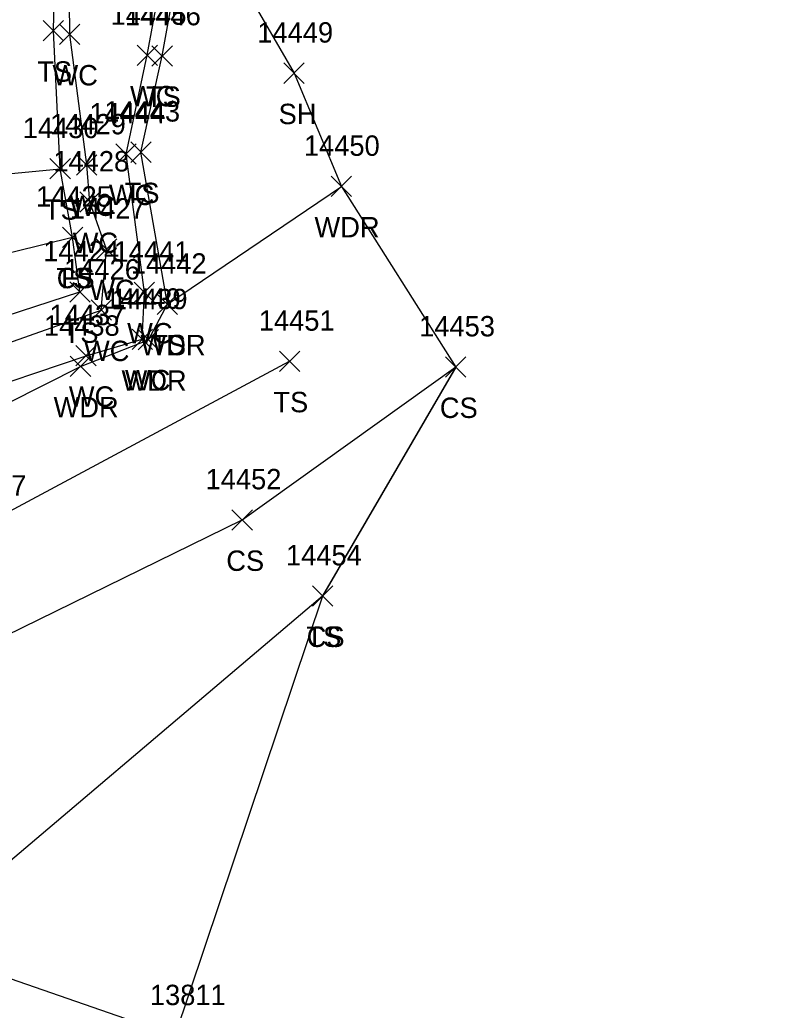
# Model space of a CAD drawing. Extents: x 1439173 to 1457902, y 641926 to 659889.
# Drawn here: x 1446701.9 to 1446775.8, y 652659.2 to 652756.3 of the extents above; entities that cross this region are included whole.
import ezdxf

# ---------------------------------------------------------------- set-up
doc = ezdxf.new("R2010")
doc.units = 0
for name, color, linetype in [('L_A', 7, 'Continuous'), ('L_I', 7, 'Continuous'), ('L_TIC', 7, 'Continuous'), ('LAWA', 7, 'Continuous'), ('LAWE', 7, 'Continuous'), ('LELB', 7, 'Continuous'), ('LSOGP', 7, 'Continuous')]:
    doc.layers.add(name, color=color, linetype=linetype)

msp = doc.modelspace()

# ---------------------------------------------------------------- linework, layer by layer
at = {"layer": 'L_TIC'}
for points in [[(1446704.25, 652754.261), (1446706.25, 652756.261)], [(1446706.25, 652754.261), (1446704.25, 652756.261)], [(1446705.845, 652753.896), (1446707.845, 652755.896)], [(1446707.845, 652753.896), (1446705.845, 652755.896)], [(1446713.45, 652751.847), (1446715.45, 652753.847)], [(1446715.45, 652751.847), (1446713.45, 652753.847)], [(1446714.914, 652751.793), (1446716.914, 652753.793)], [(1446716.914, 652751.793), (1446714.914, 652753.793)], [(1446727.848, 652750.096), (1446729.848, 652752.096)], [(1446729.848, 652750.096), (1446727.848, 652752.096)], [(1446711.377, 652742.162), (1446713.377, 652744.162)], [(1446713.377, 652742.162), (1446711.377, 652744.162)], [(1446712.824, 652742.35), (1446714.824, 652744.35)], [(1446714.824, 652742.35), (1446712.824, 652744.35)], [(1446704.909, 652740.726), (1446706.909, 652742.726)], [(1446706.909, 652740.726), (1446704.909, 652742.726)], [(1446704.909, 652740.726), (1446706.909, 652742.726)], [(1446706.909, 652740.726), (1446704.909, 652742.726)], [(1446707.511, 652741.097), (1446709.511, 652743.097)], [(1446709.511, 652741.097), (1446707.511, 652743.097)], [(1446732.499, 652738.99), (1446734.499, 652740.99)], [(1446734.499, 652738.99), (1446732.499, 652740.99)], [(1446707.828, 652737.459), (1446709.828, 652739.459)], [(1446709.828, 652737.459), (1446707.828, 652739.459)], [(1446706.128, 652734.004), (1446708.128, 652736.004)], [(1446708.128, 652734.004), (1446706.128, 652736.004)], [(1446706.128, 652734.004), (1446708.128, 652736.004)], [(1446708.128, 652734.004), (1446706.128, 652736.004)], [(1446709.451, 652732.838), (1446711.451, 652734.838)], [(1446711.451, 652732.838), (1446709.451, 652734.838)], [(1446706.839, 652728.647), (1446708.839, 652730.647)], [(1446708.839, 652728.647), (1446706.839, 652730.647)], [(1446713.171, 652728.593), (1446715.171, 652730.593)], [(1446715.171, 652728.593), (1446713.171, 652730.593)], [(1446708.937, 652726.858), (1446710.937, 652728.858)], [(1446710.937, 652726.858), (1446708.937, 652728.858)], [(1446715.425, 652727.432), (1446717.425, 652729.432)], [(1446717.425, 652727.432), (1446715.425, 652729.432)], [(1446715.425, 652727.432), (1446717.425, 652729.432)], [(1446717.425, 652727.432), (1446715.425, 652729.432)], [(1446712.958, 652723.993), (1446714.958, 652725.993)], [(1446714.958, 652723.993), (1446712.958, 652725.993)], [(1446713.565, 652723.946), (1446715.565, 652725.946)], [(1446715.565, 652723.946), (1446713.565, 652725.946)], [(1446707.447, 652722.382), (1446709.447, 652724.382)], [(1446709.447, 652722.382), (1446707.447, 652724.382)], [(1446727.419, 652721.838), (1446729.419, 652723.838)], [(1446729.419, 652721.838), (1446727.419, 652723.838)], [(1446706.901, 652721.341), (1446708.901, 652723.341)], [(1446708.901, 652721.341), (1446706.901, 652723.341)], [(1446743.719, 652721.279), (1446745.719, 652723.279)], [(1446745.719, 652721.279), (1446743.719, 652723.279)], [(1446722.766, 652706.281), (1446724.766, 652708.281)], [(1446724.766, 652706.281), (1446722.766, 652708.281)], [(1446730.655, 652698.821), (1446732.655, 652700.821)], [(1446732.655, 652698.821), (1446730.655, 652700.821)], [(1446730.655, 652698.821), (1446732.655, 652700.821)], [(1446732.655, 652698.821), (1446730.655, 652700.821)]]:
    msp.add_lwpolyline(points, dxfattribs=at)
at = {"layer": 'LAWA'}
for points in [[(1446671.484, 652530.629), (1446655.528, 652577.303), (1446641.139, 652617.816), (1446632.97, 652648.2), (1446627.297, 652682.589), (1446627.722, 652690.993), (1446630.685, 652692.513), (1446632.199, 652694.882), (1446645.921, 652698.88), (1446656.36, 652701.409), (1446666.099, 652696.408), (1446683.3, 652706.962), (1446697.159, 652716.924), (1446707.901, 652722.341), (1446714.565, 652724.946), (1446716.425, 652728.432), (1446733.499, 652739.99)], [(1446717.167, 652656.69), (1446691.299, 652665.644), (1446678.976, 652644.298), (1446674.201, 652629.653), (1446688.066, 652578.635), (1446689.779, 652550.864)]]:
    msp.add_lwpolyline(points, dxfattribs=at)
at = {"layer": 'LAWE'}
for points in [[(1446611.757, 652696.692), (1446610.462, 652697.206), (1446609.412, 652702.066), (1446610.192, 652703.355), (1446611.614, 652706.103), (1446620.471, 652706.486), (1446629.915, 652702.074), (1446646.227, 652706.672), (1446654.468, 652709.924), (1446654.704, 652713.294), (1446662.485, 652719.693), (1446678.773, 652719.443), (1446695.833, 652722.88), (1446709.937, 652727.858), (1446710.451, 652733.838), (1446708.828, 652738.459), (1446708.511, 652742.097), (1446706.845, 652754.896), (1446706.683, 652771.211), (1446711.156, 652777.271)], [(1446611.757, 652696.692), (1446617.197, 652702.63), (1446629.304, 652699.556), (1446644.086, 652700.41), (1446655.697, 652706.414), (1446659.087, 652712.02), (1446663.439, 652714.079), (1446672.879, 652718.204), (1446669.948, 652716.664), (1446678.353, 652714.639), (1446696.225, 652719.254), (1446708.447, 652723.382), (1446713.958, 652724.993), (1446714.171, 652729.593), (1446712.377, 652743.162), (1446714.45, 652752.847), (1446717.39, 652768.739)]]:
    msp.add_lwpolyline(points, dxfattribs=at)
at = {"layer": 'LELB'}
for points in [[(1446612.84, 652708.791), (1446620.018, 652707.52), (1446630.629, 652704.209), (1446643.631, 652708.247), (1446649.719, 652711.195), (1446652.598, 652714.101), (1446653.925, 652717.351), (1446661.996, 652722.544), (1446668.736, 652726.396), (1446676.376, 652732.011), (1446689.734, 652740.178), (1446705.909, 652741.726), (1446705.25, 652755.261), (1446705.624, 652772.083), (1446708.997, 652777.889)], [(1446716.425, 652728.432), (1446713.824, 652743.35), (1446715.914, 652752.793), (1446718.774, 652768.47)], [(1446668.789, 652721.955), (1446679.3, 652719.728), (1446694.656, 652725.373), (1446707.839, 652729.647), (1446707.128, 652735.004), (1446705.909, 652741.726)], [(1446661.996, 652722.544), (1446668.789, 652721.955), (1446679.415, 652726.049), (1446692.674, 652731.46), (1446707.128, 652735.004)], [(1446682.129, 652685.736), (1446698.174, 652706.661), (1446728.419, 652722.838)], [(1446638.921, 652686.549), (1446655.404, 652688.99), (1446667.444, 652683.592), (1446682.129, 652685.736), (1446697.186, 652694.269), (1446723.766, 652707.281), (1446744.719, 652722.279), (1446731.655, 652699.821)], [(1446691.299, 652665.644), (1446731.655, 652699.821)]]:
    msp.add_lwpolyline(points, dxfattribs=at)
at = {"layer": 'LSOGP'}
msp.add_lwpolyline([(1446635.846, 652882.348), (1446662.464, 652850.519), (1446665.198, 652822.332), (1446679.727, 652805.686), (1446702.667, 652799.911), (1446709.001, 652777.885), (1446711.158, 652777.265), (1446717.39, 652768.733), (1446718.779, 652768.467), (1446728.855, 652751.093), (1446733.503, 652739.987), (1446744.72, 652722.276), (1446731.662, 652699.817), (1446717.167, 652656.693), (1446720.944, 652638.836), (1446736.212, 652618.95), (1446746.636, 652588.966), (1446766.595, 652538.236), (1446785.56, 652486.814), (1446810.256, 652426.189), (1446827.104, 652383.357), (1446843.994, 652341.798)], dxfattribs=at)

# ---------------------------------------------------------------- texts
at = {"layer": 'L_A'}
for s, p in [('TS', (1446703.66, 652750.261)), ('WC', (1446705.152, 652749.896)), ('WC', (1446712.757, 652747.847)), ('TS', (1446714.323, 652747.793)), ('SH', (1446727.336, 652746.096)), ('TS', (1446712.234, 652738.35)), ('WC', (1446710.684, 652738.162)), ('TS', (1446704.319, 652736.726)), ('TS', (1446704.319, 652736.726)), ('WC', (1446706.818, 652737.097)), ('WDR', (1446730.862, 652734.99)), ('WC', (1446707.135, 652733.459)), ('TS', (1446705.537, 652730.004)), ('CS', (1446705.569, 652730.004)), ('WC', (1446708.759, 652728.838)), ('TS', (1446706.249, 652724.647)), ('WC', (1446712.478, 652724.593)), ('WC', (1446708.244, 652722.858)), ('WDR', (1446713.787, 652723.432)), ('TS', (1446714.834, 652723.432)), ('WDR', (1446711.927, 652719.946)), ('WC', (1446712.265, 652719.993)), ('WC', (1446706.754, 652718.382)), ('TS', (1446726.828, 652717.838)), ('WDR', (1446705.263, 652717.341)), ('CS', (1446743.16, 652717.279)), ('CS', (1446722.207, 652702.281)), ('TS', (1446730.065, 652694.821)), ('CS', (1446730.096, 652694.821))]:
    msp.add_text(s, height=2, dxfattribs=at).set_placement(p)
at = {"layer": 'L_I'}
for s, p in [('14445', (1446710.859, 652755.847)), ('14446', (1446712.268, 652755.793)), ('14449', (1446725.249, 652754.096)), ('14444', (1446708.787, 652746.162)), ('14443', (1446710.234, 652746.35)), ('14429', (1446704.912, 652745.097)), ('14430', (1446702.232, 652744.726)), ('14430', (1446702.232, 652744.726)), ('14450', (1446729.822, 652742.99)), ('14428', (1446705.238, 652741.459)), ('14425', (1446703.537, 652738.004)), ('14425', (1446703.537, 652738.004)), ('14427', (1446706.861, 652736.838)), ('14424', (1446704.249, 652732.647)), ('14441', (1446711.147, 652732.593)), ('14442', (1446712.834, 652731.432)), ('14442', (1446712.834, 652731.432)), ('14426', (1446706.291, 652730.858)), ('14440', (1446710.281, 652727.993)), ('14439', (1446710.966, 652727.946)), ('14437', (1446704.857, 652726.382)), ('14451', (1446725.395, 652725.838)), ('14438', (1446704.31, 652725.341)), ('14453', (1446741.129, 652725.279)), ('14452', (1446720.175, 652710.281)), ('14417', (1446695.151, 652709.661)), ('14454', (1446728.065, 652702.821)), ('14454', (1446728.065, 652702.821)), ('13811', (1446714.711, 652659.69))]:
    msp.add_text(s, height=2, dxfattribs=at).set_placement(p)

doc.saveas('drawing.dxf')
